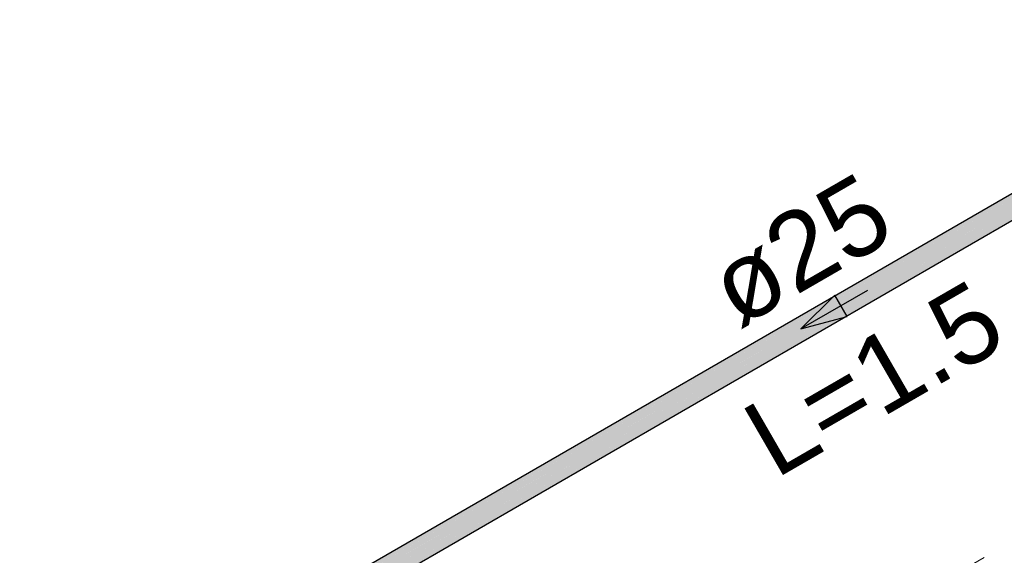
# Model space of a CAD drawing. Header units: millimetres. Extents: x 567 to 934, y -1 to 364.
# Tile 805 of 1056: x 773.13 to 775.69, y 129.68 to 131.08. Entities that reach past the tile are written whole.
import ezdxf

# ---------------------------------------------------------------- set-up
doc = ezdxf.new("R2010")
doc.units = ezdxf.units.MM
doc.header["$MEASUREMENT"] = 0
doc.linetypes.add('JIS_02_2.0', pattern=[0.3, 0.2, -0.1])
doc.linetypes.add('NULL', pattern=[0])
for name, color, linetype, lineweight in [('AF-Condutos', 140, 'Continuous', 25), ('AF-Sentido conduto', 140, 'Continuous', 30), ('AF-Textos conduto', 7, 'Continuous', 9), ('DI-Área do detalhe', 10, 'JIS_02_2.0', 0)]:
    doc.layers.add(name, color=color, linetype=linetype, lineweight=lineweight)
doc.styles.add('Arial', font='arial.ttf')

msp = doc.modelspace()

# ---------------------------------------------------------------- hatches: boundary and pattern name
at = {"layer": 'AF-Condutos', "linetype": 'Continuous'}
for points in [[(776.4995, 131.0765), (776.4917, 131.0758), (773.9661, 129.6176)], [(776.5237, 131.0241), (776.5274, 131.0418), (776.517, 131.0643), (776.4995, 131.0765), (773.9738, 129.6183), (776.471, 131.0509), (773.9828, 129.6142), (776.4238, 131.0109), (773.9914, 129.6061), (776.4455, 131.0087), (773.9981, 129.5953), (776.466, 131.0067), (774.0017, 129.5836), (776.4927, 131.0116), (774.0017, 129.5732)], [(773.9795, 129.6254), (773.9824, 129.6232), (776.4995, 131.0765)], [(773.9834, 129.6238), (773.9891, 129.6179), (776.471, 131.0509)], [(773.9902, 129.6185), (773.9966, 129.6091), (776.4238, 131.0109)], [(774.0038, 129.5986), (776.4455, 131.0087), (773.9976, 129.6096)], [(776.5237, 131.0241), (776.4895, 131.0044), (773.9981, 129.5659)], [(774.0083, 129.5874), (776.466, 131.0067), (774.0039, 129.5986)], [(774.01, 129.578), (776.496, 131.0135), (774.008, 129.5872)], [(774.0095, 129.5725), (776.4895, 131.0044), (774.0099, 129.5779)]]:
    msp.add_hatch(color=151, dxfattribs=at).paths.add_polyline_path(points)

# ---------------------------------------------------------------- linework, layer by layer
at = {"layer": 'AF-Condutos'}
for p, q in [((776.4697, 131.0631), (773.9661, 129.6176)), ((773.9981, 129.5659), (776.4896, 131.0044))]:
    msp.add_line(p, q, dxfattribs=at)
at = {"layer": 'AF-Sentido conduto'}
for p, q in [((775.2481, 130.3599), (775.1598, 130.2715)), ((775.2805, 130.3038), (775.2481, 130.3599)), ((775.1598, 130.2715), (775.2805, 130.3038))]:
    msp.add_line(p, q, dxfattribs=at)
msp.add_lwpolyline([(775.333, 130.3715), (775.1598, 130.2715)], dxfattribs=at)
at = {"layer": 'DI-Área do detalhe'}
msp.add_lwpolyline([(777.5948, 125.6464), (773.1253, 128.2268), (777.0255, 130.4786), (781.495, 127.8982), (777.5948, 125.6464)], dxfattribs=at)

# ---------------------------------------------------------------- texts
at = {"layer": 'AF-Textos conduto', "linetype": 'NULL', "char_height": 0.2, "attachment_point": 8, "rotation": 30.0001, "line_spacing_factor": 0.6, "style": 'Arial'}
for s, insert, width in [('ø25', (775.2081, 130.3878), 0.962805), ('L=1.5', (775.4006, 130.0542), 1.413415)]:
    msp.add_mtext(s, dxfattribs=dict(at, insert=insert, width=width))

doc.saveas('drawing.dxf')
